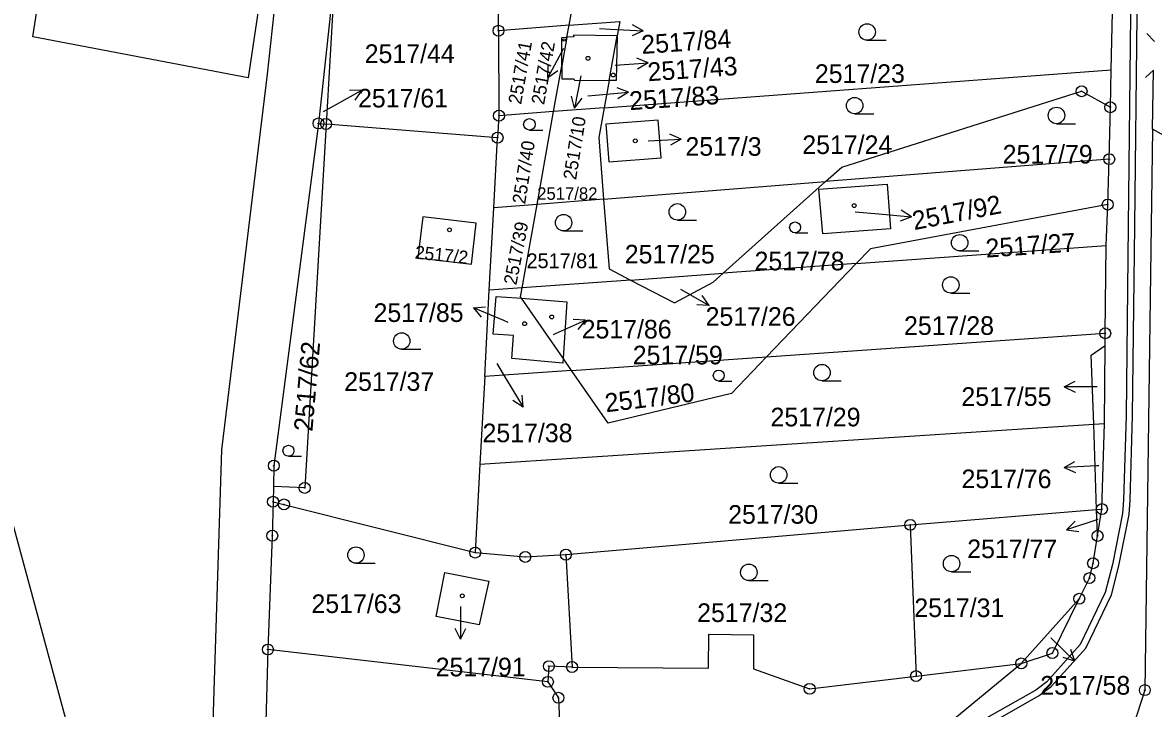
# Model space of a CAD drawing. Extents: x -562167 to -556918, y -1077891 to -1070763.
# Drawn here: x -558963 to -558859.7, y -1074082.9 to -1074020.3 of the extents above; entities that cross this region are included whole.
import ezdxf

# ---------------------------------------------------------------- set-up
doc = ezdxf.new("R2010")
doc.units = 0
for name, color, linetype in [('Hranice parcel', 7, 'Continuous'), ('Parcelní čísla', 7, 'Continuous'), ('Pop  PČ popisy', 7, 'Continuous'), ('Vnitřní kresba', 7, 'Continuous'), ('Věcná břemena k části', 7, 'Continuous'), ('Značky bodu BP', 7, 'Continuous'), ('Značky budov', 7, 'Continuous'), ('Značky kultur', 7, 'Continuous')]:
    doc.layers.add(name, color=color, linetype=linetype)

msp = doc.modelspace()

# ---------------------------------------------------------------- linework, layer by layer
at = {"layer": 'Hranice parcel'}
for p, q in [((-559018.51, -1073864.81), (-558948.83, -1074121.52)), ((-558938.49, -1074005), (-558940.66, -1074024.97)), ((-558919.52, -1074021.01), (-558919.55, -1074012.89)), ((-558913.08, -1074020.51), (-558911.91, -1074013.97)), ((-558934.44, -1074015.35), (-558935.27, -1074029.52)), ((-558863.58, -1074024.57), (-558863.41, -1074016.67)), ((-558913.08, -1074020.51), (-558908.45, -1074020.15)), ((-558908.45, -1074020.15), (-558908.68, -1074021.47)), ((-558913.08, -1074020.51), (-558919.52, -1074021.01)), ((-558919.52, -1074021.01), (-558919.48, -1074028.76)), ((-558913.28, -1074021.6), (-558913.08, -1074020.51)), ((-558909.41, -1074025.54), (-558908.68, -1074021.47)), ((-558913.28, -1074021.6), (-558913.74, -1074024.22)), ((-558914.49, -1074028.39), (-558913.74, -1074024.22)), ((-558909.86, -1074028.04), (-558863.58, -1074024.57)), ((-558863.65, -1074027.99), (-558863.58, -1074024.57)), ((-558859.79, -1074030), (-558859.72, -1074024.59)), ((-558909.41, -1074025.54), (-558909.86, -1074028.04)), ((-558914.49, -1074028.39), (-558919.48, -1074028.76)), ((-558916, -1074036.87), (-558914.49, -1074028.39)), ((-558909.86, -1074028.04), (-558914.49, -1074028.39)), ((-558863.75, -1074032.73), (-558863.65, -1074027.99)), ((-558935.96, -1074029.47), (-558935.27, -1074029.52)), ((-558919.61, -1074030.77), (-558935.27, -1074029.52)), ((-558919.48, -1074028.76), (-558919.61, -1074030.77)), ((-558919.96, -1074037.18), (-558919.61, -1074030.77)), ((-558842.55, -1074039.73), (-558859.79, -1074030)), ((-558863.75, -1074032.73), (-558889.65, -1074034.78)), ((-558863.89, -1074036.87), (-558863.75, -1074032.73)), ((-558909.92, -1074036.39), (-558889.65, -1074034.78)), ((-558899.01, -1074043.14), (-558889.65, -1074034.78)), ((-558916, -1074036.87), (-558919.96, -1074037.18)), ((-558917.36, -1074044.47), (-558916, -1074036.87)), ((-558909.92, -1074036.39), (-558916, -1074036.87)), ((-558864.02, -1074040.61), (-558863.89, -1074036.87)), ((-558920.36, -1074044.69), (-558919.96, -1074037.18)), ((-558886.87, -1074042.26), (-558864.02, -1074040.61)), ((-558864.12, -1074048.62), (-558864.02, -1074040.61)), ((-558907.47, -1074043.76), (-558899.01, -1074043.14)), ((-558886.87, -1074042.26), (-558899.01, -1074043.14)), ((-558886.87, -1074042.26), (-558895.05, -1074050.78)), ((-558907.47, -1074043.76), (-558917.36, -1074044.47)), ((-558920.78, -1074052.57), (-558920.36, -1074044.69)), ((-558917.36, -1074044.47), (-558920.36, -1074044.69)), ((-558913.63, -1074050.91), (-558917.43, -1074045.42)), ((-558895.05, -1074050.78), (-558864.12, -1074048.62)), ((-558864.13, -1074049.73), (-558864.12, -1074048.62)), ((-558864.19, -1074056.87), (-558864.13, -1074049.73)), ((-558912.86, -1074052.02), (-558913.63, -1074050.91)), ((-558912.86, -1074052.02), (-558895.05, -1074050.78)), ((-558912.86, -1074052.02), (-558920.78, -1074052.57)), ((-558920.78, -1074052.57), (-558921.22, -1074060.58)), ((-558921.22, -1074060.58), (-558865.17, -1074056.93)), ((-558865.17, -1074056.93), (-558864.19, -1074056.87)), ((-558864.9, -1074064.71), (-558865.17, -1074056.93)), ((-558864.42, -1074064.67), (-558864.19, -1074056.87)), ((-558921.22, -1074060.58), (-558921.65, -1074068.64)), ((-558940.08, -1074062.62), (-558940.11, -1074064)), ((-558881.92, -1074066.11), (-558864.9, -1074064.71)), ((-558864.9, -1074064.71), (-558864.42, -1074064.67)), ((-558864.82, -1074067.12), (-558864.9, -1074064.71)), ((-558864.82, -1074067.12), (-558864.42, -1074064.67)), ((-558913.37, -1074068.83), (-558881.92, -1074066.11)), ((-558881.92, -1074066.11), (-558881.39, -1074079.92)), ((-558913.37, -1074068.83), (-558912.8, -1074079.09)), ((-558871.78, -1074078.76), (-558866.49, -1074072.86)), ((-558940.58, -1074077.49), (-558940.99, -1074091.37)), ((-558915.01, -1074080.44), (-558940.58, -1074077.49)), ((-558897.92, -1074100.22), (-558871.78, -1074078.76)), ((-558881.39, -1074079.92), (-558871.78, -1074078.76))]:
    msp.add_line(p, q, dxfattribs=at)
for points in [[(-558939.53, -1074006.07), (-558942.38, -1074025.3), (-558962.06, -1074021.56), (-558959.06, -1074002.23), (-558939.53, -1074006.07)], [(-558934.44, -1074015.35), (-558935.54, -1074025.54), (-558935.96, -1074029.47)], [(-558908.68, -1074021.47), (-558912.68, -1074021.42), (-558912.65, -1074021.57), (-558913.28, -1074021.6)], [(-558908.68, -1074021.47), (-558908.79, -1074025.54), (-558909.41, -1074025.54)], [(-558913.74, -1074024.22), (-558913.73, -1074021.63), (-558913.28, -1074021.6)], [(-558913.74, -1074024.22), (-558913.75, -1074025.4), (-558912.65, -1074025.39), (-558912.59, -1074025.51), (-558909.41, -1074025.54)], [(-558940.66, -1074024.97), (-558944.81, -1074059.27), (-558945.99, -1074096.59), (-558948.83, -1074121.52)], [(-558889.65, -1074034.78), (-558888.16, -1074033.45), (-558866.28, -1074026.53), (-558863.65, -1074027.99)], [(-558909.86, -1074028.04), (-558910.35, -1074030.76), (-558909.92, -1074036.39)], [(-558935.96, -1074029.47), (-558940.04, -1074060.71), (-558940.08, -1074062.62)], [(-558935.27, -1074029.52), (-558937.22, -1074062.74), (-558940.08, -1074062.62)], [(-558909.45, -1074032.97), (-558904.67, -1074032.6), (-558904.94, -1074029.16), (-558909.72, -1074029.53), (-558909.45, -1074032.97)], [(-558859.79, -1074030), (-558860.01, -1074045.43), (-558860.34, -1074070.04), (-558860.5, -1074081.2), (-558863.49, -1074090.4)], [(-558883.74, -1074039.09), (-558889.89, -1074039.54), (-558890.28, -1074035.47), (-558884.03, -1074035.01), (-558883.74, -1074039.09)], [(-558909.92, -1074036.39), (-558909.43, -1074042.74), (-558907.47, -1074043.76)], [(-558863.89, -1074036.87), (-558885.56, -1074040.9), (-558886.87, -1074042.26)], [(-558922, -1074042.3), (-558921.55, -1074038.56), (-558926.44, -1074037.98), (-558926.89, -1074041.73), (-558922, -1074042.3)], [(-558907.47, -1074043.76), (-558903.44, -1074045.84), (-558899.91, -1074043.95), (-558899.01, -1074043.14)], [(-558917.43, -1074045.42), (-558917.51, -1074045.31), (-558917.36, -1074044.47)], [(-558913.63, -1074050.91), (-558913.66, -1074051.35), (-558918.29, -1074050.93), (-558918.14, -1074048.82), (-558920, -1074048.69), (-558919.75, -1074045.27), (-558917.84, -1074045.39), (-558917.43, -1074045.42)], [(-558917.43, -1074045.42), (-558913.28, -1074045.75), (-558913.63, -1074050.91)], [(-558865.17, -1074056.93), (-558865.39, -1074050.62), (-558864.13, -1074049.73)], [(-558895.05, -1074050.78), (-558898.26, -1074054.12), (-558909.52, -1074056.84), (-558912.86, -1074052.02)], [(-558940.11, -1074064), (-558940.18, -1074067.1), (-558940.58, -1074077.49)], [(-558940.11, -1074064), (-558939.11, -1074064.25), (-558921.65, -1074068.64)], [(-558866.49, -1074072.86), (-558865.56, -1074070.97), (-558865.23, -1074069.62), (-558864.82, -1074067.12)], [(-558921.65, -1074068.64), (-558917.08, -1074069.04), (-558913.37, -1074068.83)], [(-558920.42, -1074071.25), (-558921.28, -1074075.23), (-558925.21, -1074074.47), (-558924.43, -1074070.47), (-558920.42, -1074071.25)], [(-558871.78, -1074078.76), (-558868.94, -1074077.81), (-558866.49, -1074072.86)], [(-558912.8, -1074079.09), (-558900.35, -1074079.2), (-558900.32, -1074076.09), (-558896.23, -1074076.16), (-558896.23, -1074079.24), (-558891.11, -1074081.08), (-558881.39, -1074079.92)], [(-558912.8, -1074079.09), (-558914.92, -1074079.01), (-558915.01, -1074080.44)], [(-558915.01, -1074080.44), (-558914.05, -1074081.9), (-558913.42, -1074096.85)]]:
    msp.add_lwpolyline(points, dxfattribs=at)
at = {"layer": 'Pop  PČ popisy'}
for p, q in [((-558906.3, -1074021.02), (-558907.28, -1074020.47)), ((-558910.29, -1074020.81), (-558909.3, -1074020.86)), ((-558909.3, -1074020.86), (-558906.3, -1074021.02)), ((-558906.3, -1074021.02), (-558907.33, -1074021.47)), ((-558913.6, -1074022.63), (-558915.01, -1074025.28)), ((-558905.87, -1074023.95), (-558906.9, -1074023.52)), ((-558915.01, -1074025.28), (-558914.98, -1074024.16)), ((-558908.86, -1074024.16), (-558905.87, -1074023.95)), ((-558905.87, -1074023.95), (-558906.83, -1074024.52)), ((-558915.01, -1074025.28), (-558914.1, -1074024.63)), ((-558912, -1074025.11), (-558912.57, -1074028.06)), ((-558934.63, -1074027.88), (-558932.01, -1074026.43)), ((-558932.01, -1074026.43), (-558933.12, -1074026.47)), ((-558932.01, -1074026.43), (-558932.64, -1074027.35)), ((-558910.65, -1074026.88), (-558907.66, -1074026.62)), ((-558907.66, -1074026.62), (-558908.7, -1074026.21)), ((-558907.66, -1074026.62), (-558908.61, -1074027.21)), ((-558912.57, -1074028.06), (-558912.87, -1074026.98)), ((-558912.57, -1074028.06), (-558911.89, -1074027.17)), ((-558911.35, -1074026.94), (-558910.65, -1074026.88)), ((-558935.51, -1074028.38), (-558934.63, -1074027.88)), ((-558902.85, -1074030.9), (-558903.88, -1074030.46)), ((-558905.85, -1074031.06), (-558902.85, -1074030.9)), ((-558902.85, -1074030.9), (-558903.83, -1074031.46)), ((-558886.96, -1074037.54), (-558884.8, -1074037.72)), ((-558884.8, -1074037.72), (-558881.81, -1074037.98)), ((-558881.81, -1074037.98), (-558882.85, -1074038.39)), ((-558881.81, -1074037.98), (-558882.76, -1074037.4)), ((-558902.9, -1074044.6), (-558900.3, -1074046.1)), ((-558900.3, -1074046.1), (-558900.92, -1074045.17)), ((-558921.81, -1074046.29), (-558920.7, -1074046.22)), ((-558919.05, -1074047.46), (-558921.81, -1074046.29)), ((-558921.81, -1074046.29), (-558921.09, -1074047.14)), ((-558900.3, -1074046.1), (-558901.42, -1074046.03)), ((-558918.65, -1074047.64), (-558919.05, -1074047.46)), ((-558914.32, -1074048.65), (-558911.58, -1074047.43)), ((-558911.58, -1074047.43), (-558912.7, -1074047.38)), ((-558911.58, -1074047.43), (-558912.29, -1074048.29)), ((-558914.49, -1074048.72), (-558914.32, -1074048.65)), ((-558919.68, -1074051.37), (-558918.82, -1074052.8)), ((-558918.82, -1074052.8), (-558917.27, -1074055.37)), ((-558867.86, -1074053.5), (-558866.86, -1074053)), ((-558864.86, -1074053.5), (-558867.86, -1074053.5)), ((-558867.86, -1074053.5), (-558866.86, -1074054)), ((-558917.27, -1074055.37), (-558917.36, -1074054.26)), ((-558917.27, -1074055.37), (-558918.22, -1074054.77)), ((-558867.87, -1074060.89), (-558866.89, -1074060.33)), ((-558864.87, -1074060.73), (-558867.87, -1074060.89)), ((-558864.69, -1074060.72), (-558864.87, -1074060.73)), ((-558867.87, -1074060.89), (-558866.84, -1074061.33)), ((-558864.79, -1074065.63), (-558867.64, -1074066.56)), ((-558867.64, -1074066.56), (-558866.85, -1074065.77)), ((-558867.64, -1074066.56), (-558866.54, -1074066.72)), ((-558922.99, -1074073.56), (-558922.99, -1074076.56)), ((-558922.99, -1074076.56), (-558923.49, -1074075.56)), ((-558922.99, -1074076.56), (-558922.49, -1074075.56)), ((-558869.06, -1074076.47), (-558869.07, -1074076.47)), ((-558869.06, -1074076.47), (-558866.9, -1074078.55)), ((-558866.9, -1074078.55), (-558867.97, -1074078.22)), ((-558866.9, -1074078.55), (-558867.27, -1074077.5))]:
    msp.add_line(p, q, dxfattribs=at)
at = {"layer": 'Vnitřní kresba'}
for p, q in [((-558860.31, -1074021.26), (-558859.61, -1074021.98)), ((-558860.44, -1074025.28), (-558859.72, -1074024.59))]:
    msp.add_line(p, q, dxfattribs=at)
at = {"layer": 'Věcná břemena k části'}
for points in [[(-558860.73, -1073978.03), (-558861.45, -1074009.96), (-558861.81, -1074019.56), (-558862.02, -1074038.83), (-558862.22, -1074056.12), (-558862.44, -1074063.82), (-558862.54, -1074065.08), (-558863.45, -1074069.72), (-558864.12, -1074072.3), (-558866.4, -1074077.03), (-558869.45, -1074080.44), (-558870.47, -1074081.19), (-558877.03, -1074084.92)], [(-558876.71, -1074085.42), (-558870.15, -1074081.69), (-558869.05, -1074080.88), (-558865.9, -1074077.37), (-558863.56, -1074072.5), (-558862.87, -1074069.86), (-558861.94, -1074065.16), (-558861.84, -1074063.86), (-558861.62, -1074056.14), (-558861.42, -1074038.83), (-558861.21, -1074019.58), (-558860.85, -1074009.98), (-558860.13, -1073978.03)]]:
    msp.add_lwpolyline(points, dxfattribs=at)
at = {"layer": 'Značky bodu BP'}
for centre, radius in [((-558919.52, -1074021.01), 0.5), ((-558919.52, -1074021.01), 0.0303), ((-558866.28, -1074026.53), 0.5), ((-558866.28, -1074026.53), 0.0303), ((-558863.65, -1074027.99), 0.5), ((-558919.48, -1074028.76), 0.5), ((-558919.48, -1074028.76), 0.0303), ((-558863.65, -1074027.99), 0.0303), ((-558935.96, -1074029.47), 0.5), ((-558935.96, -1074029.47), 0.0303), ((-558935.27, -1074029.52), 0.5), ((-558935.27, -1074029.52), 0.0303), ((-558919.61, -1074030.77), 0.5), ((-558919.61, -1074030.77), 0.0303), ((-558863.75, -1074032.73), 0.5), ((-558863.75, -1074032.73), 0.0303), ((-558863.89, -1074036.87), 0.5), ((-558863.89, -1074036.87), 0.0303), ((-558864.12, -1074048.62), 0.5), ((-558864.12, -1074048.62), 0.0303), ((-558940.04, -1074060.71), 0.5), ((-558940.04, -1074060.71), 0.0303), ((-558937.22, -1074062.74), 0.5), ((-558937.22, -1074062.74), 0.0303), ((-558940.11, -1074064), 0.5), ((-558939.11, -1074064.25), 0.5), ((-558940.11, -1074064), 0.0303), ((-558939.11, -1074064.25), 0.0303), ((-558864.42, -1074064.67), 0.5), ((-558864.42, -1074064.67), 0.0303), ((-558881.92, -1074066.11), 0.5), ((-558940.18, -1074067.1), 0.5), ((-558881.92, -1074066.11), 0.0303), ((-558864.82, -1074067.12), 0.5), ((-558940.18, -1074067.1), 0.0303), ((-558864.82, -1074067.12), 0.0303), ((-558921.65, -1074068.64), 0.5), ((-558921.65, -1074068.64), 0.0303), ((-558917.08, -1074069.04), 0.5), ((-558917.08, -1074069.04), 0.0303), ((-558913.37, -1074068.83), 0.5), ((-558913.37, -1074068.83), 0.0303), ((-558865.23, -1074069.62), 0.5), ((-558865.23, -1074069.62), 0.0303), ((-558865.56, -1074070.97), 0.5), ((-558865.56, -1074070.97), 0.0303), ((-558866.49, -1074072.86), 0.5), ((-558866.49, -1074072.86), 0.0303), ((-558940.58, -1074077.49), 0.5), ((-558940.58, -1074077.49), 0.0303), ((-558871.78, -1074078.76), 0.5), ((-558868.94, -1074077.81), 0.5), ((-558868.94, -1074077.81), 0.0303), ((-558914.92, -1074079.01), 0.5), ((-558914.92, -1074079.01), 0.0303), ((-558912.8, -1074079.09), 0.5), ((-558912.8, -1074079.09), 0.0303), ((-558871.78, -1074078.76), 0.0303), ((-558915.01, -1074080.44), 0.5), ((-558881.39, -1074079.92), 0.5), ((-558881.39, -1074079.92), 0.0303), ((-558915.01, -1074080.44), 0.0303), ((-558914.05, -1074081.9), 0.5), ((-558891.11, -1074081.08), 0.5), ((-558891.11, -1074081.08), 0.0303), ((-558860.5, -1074081.2), 0.5), ((-558860.5, -1074081.2), 0.0303), ((-558914.05, -1074081.9), 0.0303)]:
    msp.add_circle(centre, radius, dxfattribs=at)
at = {"layer": 'Značky budov'}
for centre, radius in [((-558913.52, -1074021.85), 0.117), ((-558911.35, -1074023.52), 0.175), ((-558909.05, -1074025.05), 0.175), ((-558907.03, -1074031.06), 0.175), ((-558887.04, -1074036.97), 0.175), ((-558924, -1074039.18), 0.175), ((-558914.66, -1074047.13), 0.175), ((-558917.14, -1074047.75), 0.175), ((-558922.83, -1074072.59), 0.175)]:
    msp.add_circle(centre, radius, dxfattribs=at)
at = {"layer": 'Značky kultur'}
for p, q in [((-558885.86, -1074021.87), (-558884.11, -1074021.87)), ((-558887, -1074028.59), (-558885.25, -1074028.59)), ((-558868.57, -1074029.49), (-558866.82, -1074029.49)), ((-558916.7, -1074030.08), (-558915.47, -1074030.08)), ((-558903.19, -1074038.29), (-558901.44, -1074038.29)), ((-558913.58, -1074039.28), (-558911.83, -1074039.28)), ((-558892.44, -1074039.46), (-558891.26, -1074039.46)), ((-558877.41, -1074041.11), (-558875.66, -1074041.11)), ((-558878.22, -1074044.96), (-558876.47, -1074044.96)), ((-558928.36, -1074050.08), (-558926.61, -1074050.08)), ((-558899.41, -1074052.98), (-558898.23, -1074052.98)), ((-558889.98, -1074052.96), (-558888.23, -1074052.96)), ((-558938.7, -1074059.85), (-558937.52, -1074059.85)), ((-558893.94, -1074062.3), (-558892.19, -1074062.3)), ((-558932.54, -1074069.62), (-558930.79, -1074069.62)), ((-558878.15, -1074070.4), (-558876.4, -1074070.4)), ((-558896.66, -1074071.2), (-558894.91, -1074071.2))]:
    msp.add_line(p, q, dxfattribs=at)
for centre, radius in [((-558885.86, -1074021.12), 0.75), ((-558887, -1074027.84), 0.75), ((-558868.57, -1074028.74), 0.75), ((-558916.7, -1074029.55), 0.525), ((-558903.19, -1074037.54), 0.75), ((-558913.58, -1074038.53), 0.75), ((-558892.44, -1074038.96), 0.502), ((-558877.41, -1074040.36), 0.75), ((-558878.22, -1074044.21), 0.75), ((-558928.36, -1074049.33), 0.75), ((-558889.98, -1074052.21), 0.75), ((-558899.41, -1074052.48), 0.502), ((-558938.7, -1074059.35), 0.502), ((-558893.94, -1074061.55), 0.75), ((-558932.54, -1074068.87), 0.75), ((-558878.15, -1074069.65), 0.75), ((-558896.66, -1074070.45), 0.75)]:
    msp.add_circle(centre, radius, dxfattribs=at)

# ---------------------------------------------------------------- texts
at = {"layer": 'Parcelní čísla'}
for s, height, rotation, p in [('2517/84', 1.7, 4, (-558906.42, -1074023.13)), ('2517/41', 1.2, 80, (-558917.46, -1074027.78)), ('2517/42', 1.2, 80, (-558915.36, -1074027.81)), ('2517/43', 1.7, 4, (-558905.85, -1074025.62)), ('2517/83', 1.7, 4, (-558907.52, -1074028.26)), ('2517/10', 1.2, 81, (-558912.44, -1074034.67)), ('2517/40', 1.2, 81, (-558917.09, -1074036.88)), ('2517/92', 1.7, 11, (-558881.56, -1074039.21)), ('2517/39', 1.2, 79, (-558917.89, -1074044.27)), ('2517/27', 1.7, 4, (-558874.98, -1074041.72)), ('2517/2', 1.19, 354, (-558927.2, -1074041.8)), ('2517/62', 1.7, 85, (-558936.52, -1074057.64)), ('2517/80', 1.7, 7, (-558909.7, -1074055.84))]:
    msp.add_text(s, height=height, rotation=rotation, dxfattribs=at).set_placement(p)
for s, height, p in [('2517/44', 1.7, (-558931.74, -1074023.95)), ('2517/23', 1.7, (-558890.63, -1074025.77)), ('2517/61', 1.7, (-558932.35, -1074028.01)), ('2517/3', 1.7, (-558902.45, -1074032.42)), ('2517/24', 1.7, (-558891.78, -1074032.26)), ('2517/79', 1.7, (-558873.48, -1074033.13)), ('2517/82', 1.139, (-558915.99, -1074036.44)), ('2517/25', 1.7, (-558907.99, -1074042.25)), ('2517/78', 1.7, (-558896.14, -1074042.88)), ('2517/81', 1.353, (-558916.96, -1074042.68)), ('2517/85', 1.7, (-558930.93, -1074047.59)), ('2517/26', 1.7, (-558900.61, -1074047.94)), ('2517/86', 1.7, (-558911.93, -1074049.1)), ('2517/28', 1.7, (-558882.49, -1074048.77)), ('2517/59', 1.7, (-558907.26, -1074051.46)), ('2517/37', 1.7, (-558933.61, -1074053.88)), ('2517/55', 1.7, (-558877.25, -1074055.25)), ('2517/29', 1.7, (-558894.68, -1074057.12)), ('2517/38', 1.7, (-558920.98, -1074058.57)), ('2517/76', 1.7, (-558877.24, -1074062.76)), ('2517/30', 1.7, (-558898.55, -1074066.01)), ('2517/77', 1.7, (-558876.72, -1074069.15)), ('2517/63', 1.7, (-558936.6, -1074074.16)), ('2517/31', 1.7, (-558881.55, -1074074.53)), ('2517/32', 1.7, (-558901.38, -1074074.98)), ('2517/91', 1.7, (-558925.26, -1074079.94)), ('2517/58', 1.7, (-558870.05, -1074081.61))]:
    msp.add_text(s, height=height, dxfattribs=at).set_placement(p)

doc.saveas('drawing.dxf')
